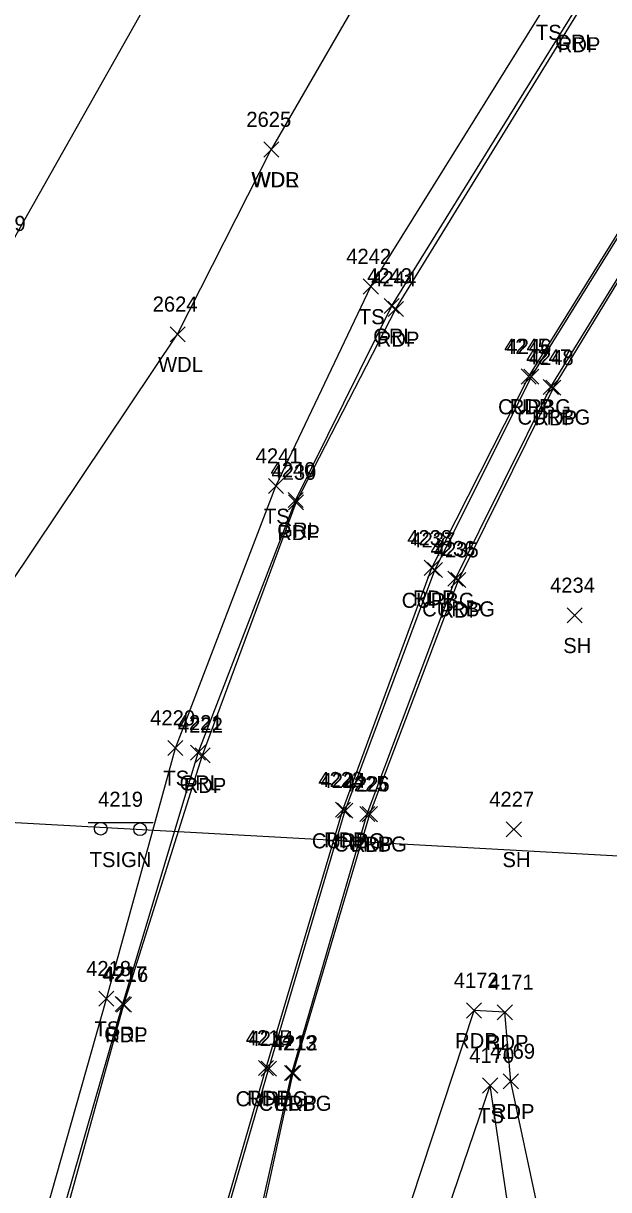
# Model space of a CAD drawing. Extents: x 1505656 to 1508446, y 700805 to 703031.
# Drawn here: x 1506823.9 to 1506901.5, y 701922.6 to 702077.2 of the extents above; entities that cross this region are included whole.
import ezdxf

# ---------------------------------------------------------------- set-up
doc = ezdxf.new("R2010")
doc.units = 0
for name, color, linetype in [('DCP', 7, 'Continuous'), ('L_A', 7, 'Continuous'), ('L_I', 7, 'Continuous'), ('L_TIC', 7, 'Continuous'), ('LAWA', 7, 'Continuous'), ('LELB', 7, 'Continuous'), ('P_A', 7, 'Continuous'), ('P_I', 7, 'Continuous'), ('P_TIC', 7, 'Continuous'), ('PET', 7, 'Continuous'), ('R_A', 7, 'Continuous'), ('R_I', 7, 'Continuous'), ('R_TIC', 7, 'Continuous'), ('RC', 7, 'Continuous'), ('RGR', 7, 'Continuous'), ('S_A', 7, 'Continuous'), ('S_I', 7, 'Continuous'), ('SSGN', 7, 'Continuous')]:
    doc.layers.add(name, color=color, linetype=linetype)

msp = doc.modelspace()

# ---------------------------------------------------------------- linework, layer by layer
at = {"layer": 'DCP'}
msp.add_lwpolyline([(1506790.85, 701972.98), (1506950.84, 701964.18)], dxfattribs=at)
at = {"layer": 'L_TIC'}
for points in [[(1506855.8, 702059.43), (1506857.8, 702061.43)], [(1506857.8, 702059.43), (1506855.8, 702061.43)], [(1506855.8, 702059.43), (1506857.8, 702061.43)], [(1506857.8, 702059.43), (1506855.8, 702061.43)], [(1506869, 702041.27), (1506871, 702043.27)], [(1506871, 702041.27), (1506869, 702043.27)], [(1506843.37, 702034.94), (1506845.37, 702036.94)], [(1506845.37, 702034.94), (1506843.37, 702036.94)], [(1506856.42, 702014.82), (1506858.42, 702016.82)], [(1506858.42, 702014.82), (1506856.42, 702016.82)], [(1506896.02, 701997.68), (1506898.02, 701999.68)], [(1506898.02, 701997.68), (1506896.02, 701999.68)], [(1506843.08, 701980.1), (1506845.08, 701982.1)], [(1506845.08, 701980.1), (1506843.08, 701982.1)], [(1506887.96, 701969.31), (1506889.96, 701971.31)], [(1506889.96, 701969.31), (1506887.96, 701971.31)], [(1506833.94, 701946.87), (1506835.94, 701948.87)], [(1506835.94, 701946.87), (1506833.94, 701948.87)], [(1506884.82, 701935.37), (1506886.82, 701937.37)], [(1506886.82, 701935.37), (1506884.82, 701937.37)], [(1506884.82, 701935.37), (1506886.82, 701937.37)], [(1506886.82, 701935.37), (1506884.82, 701937.37)]]:
    msp.add_lwpolyline(points, dxfattribs=at)
at = {"layer": 'LAWA'}
for points in [[(1506864.28, 702236.85), (1506836.1, 702219.53), (1506815.67, 702191.31), (1506820.05, 702174.68), (1506845.9, 702149.42), (1506851.82, 702140.45), (1506862.65, 702106.21), (1506869.7, 702082.79), (1506856.8, 702060.43)], [(1506818.86, 701997.97), (1506844.37, 702035.94), (1506856.8, 702060.43)]]:
    msp.add_lwpolyline(points, dxfattribs=at)
at = {"layer": 'LELB'}
for points in [[(1506632.76, 701888.83), (1506647.51, 701883.24), (1506664.72, 701876.76), (1506685.76, 701867.06), (1506699.66, 701861.88), (1506724.17, 701854.86), (1506747, 701850.37), (1506762.18, 701847.23), (1506778.65, 701848.42), (1506793.74, 701856.34), (1506806.43, 701868.9), (1506814.02, 701881.67), (1506823.01, 701905.7), (1506834.94, 701947.87), (1506844.08, 701981.1), (1506857.42, 702015.82), (1506870, 702042.27), (1506893.48, 702079.96), (1506912.42, 702104.16), (1506937.96, 702131.04), (1506969.42, 702156.84), (1506991.38, 702172.65), (1507026.67, 702192.92)], [(1506930.7, 702179.18), (1506909.34, 702156.09), (1506883.65, 702132.21), (1506862.65, 702106.21), (1506842.13, 702083.1), (1506821.55, 702046.63), (1506802.06, 702017.73), (1506797.81, 702003.57), (1506792.38, 701987.34), (1506790.85, 701980.31), (1506790.51, 701973.78)], [(1506979.15, 701795.48), (1506979.76, 701793.13), (1506979.02, 701792.07), (1506949.86, 701804.12), (1506942.33, 701812.11), (1506909.34, 701821.87), (1506879.86, 701828.82), (1506868.82, 701835.26), (1506868.59, 701847.49), (1506869.76, 701869.2), (1506870.45, 701887.12), (1506878.8, 701915.72), (1506885.82, 701936.37)], [(1506979.15, 701795.48), (1506972.48, 701800.3), (1506952.29, 701816.36), (1506938.64, 701828.42), (1506919.64, 701845.63), (1506910.22, 701858.38), (1506903.46, 701869.46), (1506896.31, 701889.92), (1506889.98, 701908.34), (1506885.82, 701936.37)]]:
    msp.add_lwpolyline(points, dxfattribs=at)
at = {"layer": 'P_TIC'}
for points in [[(1506872.31, 702038.3), (1506874.31, 702040.3)], [(1506874.31, 702038.3), (1506872.31, 702040.3)], [(1506889.93, 702029.34), (1506891.93, 702031.34)], [(1506891.93, 702029.34), (1506889.93, 702031.34)], [(1506893.2, 702027.85), (1506895.2, 702029.85)], [(1506895.2, 702027.85), (1506893.2, 702029.85)], [(1506859.09, 702012.65), (1506861.09, 702014.65)], [(1506861.09, 702012.65), (1506859.09, 702014.65)], [(1506877.09, 702003.98), (1506879.09, 702005.98)], [(1506879.09, 702003.98), (1506877.09, 702005.98)], [(1506880.61, 702002.37), (1506882.61, 702004.37)], [(1506882.61, 702002.37), (1506880.61, 702004.37)], [(1506846.69, 701979.14), (1506848.69, 701981.14)], [(1506848.69, 701979.14), (1506846.69, 701981.14)], [(1506865.3, 701971.92), (1506867.3, 701973.92)], [(1506867.3, 701971.92), (1506865.3, 701973.92)], [(1506868.86, 701971.33), (1506870.86, 701973.33)], [(1506870.86, 701971.33), (1506868.86, 701973.33)], [(1506836.26, 701946.09), (1506838.26, 701948.09)], [(1506838.26, 701946.09), (1506836.26, 701948.09)], [(1506882.68, 701945.31), (1506884.68, 701947.31)], [(1506884.68, 701945.31), (1506882.68, 701947.31)], [(1506882.68, 701945.31), (1506884.68, 701947.31)], [(1506884.68, 701945.31), (1506882.68, 701947.31)], [(1506886.76, 701945.07), (1506888.76, 701947.07)], [(1506888.76, 701945.07), (1506886.76, 701947.07)], [(1506855.11, 701937.7), (1506857.11, 701939.7)], [(1506857.11, 701937.7), (1506855.11, 701939.7)], [(1506858.71, 701937.03), (1506860.71, 701939.03)], [(1506860.71, 701937.03), (1506858.71, 701939.03)], [(1506887.56, 701935.91), (1506889.56, 701937.91)], [(1506889.56, 701935.91), (1506887.56, 701937.91)]]:
    msp.add_lwpolyline(points, dxfattribs=at)
at = {"layer": 'PET'}
for points in [[(1506825.47, 701904.58), (1506837.26, 701947.09), (1506847.69, 701980.14), (1506860.09, 702013.65), (1506873.31, 702039.3), (1506897.29, 702078.32), (1506916.09, 702102.48), (1506940.28, 702128.16), (1506974.57, 702156.09), (1506992.45, 702168.65), (1507028.27, 702188.61)], [(1506833.9, 701849.28), (1506832.93, 701848.28), (1506830.81, 701848.24), (1506830.36, 701850.51), (1506836.36, 701870.2), (1506844.2, 701897.55), (1506856.11, 701938.7), (1506866.3, 701972.92), (1506878.09, 702004.98), (1506890.93, 702030.34), (1506912.21, 702064.51), (1506931.15, 702089.05), (1506953.69, 702112.67), (1506984.97, 702139.19), (1507013.06, 702158.36), (1507037.14, 702171.37)], [(1506833.9, 701849.28), (1506839.36, 701868.92), (1506850.51, 701895.81), (1506859.71, 701938.03), (1506869.86, 701972.33), (1506881.61, 702003.37), (1506894.2, 702028.85), (1506914.39, 702061.94), (1506933.77, 702086.76), (1506956.19, 702110.33), (1506986.23, 702135.93), (1507014.23, 702154.75), (1507038.31, 702168.02)], [(1506846.41, 701824.78), (1506847.67, 701829.66), (1506853.28, 701846.8), (1506858.31, 701859.45), (1506865.23, 701881.27), (1506874.04, 701916.99), (1506883.68, 701946.31)], [(1507038.74, 701752.58), (1507014.86, 701770.71), (1506991.52, 701787.64), (1506981.36, 701794.23), (1506979.48, 701796.17), (1506973.18, 701801.37), (1506953.34, 701817.7), (1506940.17, 701829.7), (1506923.68, 701848.65), (1506908.36, 701872.25), (1506900.07, 701892.24), (1506893.85, 701912.08), (1506888.56, 701936.91), (1506887.76, 701946.07), (1506883.68, 701946.31)]]:
    msp.add_lwpolyline(points, dxfattribs=at)
at = {"layer": 'R_TIC'}
for points in [[(1506871.77, 702038.69), (1506873.77, 702040.69)], [(1506873.77, 702038.69), (1506871.77, 702040.69)], [(1506890.29, 702029.33), (1506892.29, 702031.33)], [(1506892.29, 702029.33), (1506890.29, 702031.33)], [(1506892.86, 702027.96), (1506894.86, 702029.96)], [(1506894.86, 702027.96), (1506892.86, 702029.96)], [(1506859.04, 702012.99), (1506861.04, 702014.99)], [(1506861.04, 702012.99), (1506859.04, 702014.99)], [(1506877.5, 702003.68), (1506879.5, 702005.68)], [(1506879.5, 702003.68), (1506877.5, 702005.68)], [(1506880.22, 702002.54), (1506882.22, 702004.54)], [(1506882.22, 702002.54), (1506880.22, 702004.54)], [(1506846.09, 701979.47), (1506848.09, 701981.47)], [(1506848.09, 701979.47), (1506846.09, 701981.47)], [(1506865.59, 701971.8), (1506867.59, 701973.8)], [(1506867.59, 701971.8), (1506865.59, 701973.8)], [(1506868.53, 701971.37), (1506870.53, 701973.37)], [(1506870.53, 701971.37), (1506868.53, 701973.37)], [(1506836.1, 701946.18), (1506838.1, 701948.18)], [(1506838.1, 701946.18), (1506836.1, 701948.18)], [(1506855.47, 701937.61), (1506857.47, 701939.61)], [(1506857.47, 701937.61), (1506855.47, 701939.61)], [(1506858.54, 701937.01), (1506860.54, 701939.01)], [(1506860.54, 701937.01), (1506858.54, 701939.01)]]:
    msp.add_lwpolyline(points, dxfattribs=at)
at = {"layer": 'RC'}
for points in [[(1506833.59, 701849.62), (1506832.75, 701848.85), (1506831.11, 701849.18), (1506830.87, 701850.53), (1506836.46, 701870.07), (1506844.55, 701897.59), (1506856.47, 701938.61), (1506866.59, 701972.8), (1506878.5, 702004.68), (1506891.29, 702030.33), (1506912.36, 702064.19), (1506931.39, 702088.83), (1506953.86, 702112.39), (1506984.93, 702139.04), (1507013.08, 702157.86), (1507037.04, 702170.95)], [(1506833.59, 701849.62), (1506839.16, 701868.97), (1506850.08, 701895.94), (1506859.54, 701938.01), (1506869.53, 701972.37), (1506881.22, 702003.54), (1506893.86, 702028.96), (1506914.24, 702062.04), (1506933.53, 702086.9), (1506956.03, 702110.5), (1506986.06, 702136.14), (1507014.11, 702154.88), (1507038.24, 702168.25)]]:
    msp.add_lwpolyline(points, dxfattribs=at)
at = {"layer": 'RGR'}
msp.add_lwpolyline([(1506824.88, 701904.65), (1506837.1, 701947.18), (1506847.09, 701980.47), (1506860.04, 702013.99), (1506872.77, 702039.69), (1506896.9, 702078.64), (1506915.2, 702102.02), (1506939.99, 702128.44), (1506974.31, 702156.73), (1506992.5, 702169.22), (1507027.96, 702189.39)], dxfattribs=at)
at = {"layer": 'SSGN'}
for p, q in [((1506832.53, 701971.23), (1506841.12, 701971.23)), ((1506836.55, 701970.33), (1506836.55, 701970.33))]:
    msp.add_line(p, q, dxfattribs=at)
for centre in [(1506834.19, 701970.4), (1506839.4, 701970.33)]:
    msp.add_circle(centre, 0.833, dxfattribs=at)

# ---------------------------------------------------------------- texts
at = {"layer": 'L_A'}
for s, p in [('TS', (1506891.89, 702074.96)), ('WDR', (1506854.16, 702055.43)), ('WDL', (1506854.22, 702055.43)), ('TS', (1506868.41, 702037.27)), ('WDL', (1506841.79, 702030.94)), ('TS', (1506855.83, 702010.82)), ('SH', (1506895.51, 701993.68)), ('TS', (1506842.49, 701976.1)), ('SH', (1506887.45, 701965.31)), ('TS', (1506833.35, 701942.87)), ('TS', (1506884.23, 701931.37)), ('TS', (1506884.23, 701931.37))]:
    msp.add_text(s, height=2, dxfattribs=at).set_placement(p)
at = {"layer": 'L_I'}
for s, p in [('2625', (1506853.49, 702063.43)), ('2625', (1506853.49, 702063.43)), ('2449', (1506818.28, 702049.63)), ('4242', (1506866.74, 702045.27)), ('2624', (1506841.07, 702038.94)), ('4241', (1506854.73, 702018.82)), ('4234', (1506893.76, 702001.68)), ('4220', (1506840.74, 701984.1)), ('4227', (1506885.7, 701973.31)), ('4218', (1506832.25, 701950.87)), ('4170', (1506883.05, 701939.37)), ('4170', (1506883.05, 701939.37))]:
    msp.add_text(s, height=2, dxfattribs=at).set_placement(p)
at = {"layer": 'P_A'}
for p in [(1506894.78, 702073.32), (1506870.79, 702034.3), (1506888.42, 702025.34), (1506891.69, 702023.85), (1506857.58, 702008.65), (1506875.57, 701999.98), (1506879.1, 701998.37), (1506845.18, 701975.14), (1506863.79, 701967.92), (1506867.35, 701967.33), (1506834.75, 701942.09), (1506881.17, 701941.31), (1506881.17, 701941.31), (1506885.25, 701941.07), (1506853.6, 701933.7), (1506857.2, 701933.03), (1506886.05, 701931.91)]:
    msp.add_text('RDP', height=2, dxfattribs=at).set_placement(p)
at = {"layer": 'P_I'}
for s, p in [('4244', (1506870.05, 702042.3)), ('4245', (1506887.67, 702033.34)), ('4248', (1506890.94, 702031.85)), ('4239', (1506856.82, 702016.65)), ('4238', (1506874.83, 702007.98)), ('4235', (1506878.35, 702006.37)), ('4222', (1506844.43, 701983.14)), ('4223', (1506863.04, 701975.92)), ('4226', (1506866.54, 701975.33)), ('4216', (1506834.52, 701950.09)), ('4172', (1506880.99, 701949.31)), ('4172', (1506880.99, 701949.31)), ('4171', (1506885.64, 701949.07)), ('4215', (1506853.42, 701941.7)), ('4212', (1506857.02, 701941.03)), ('4169', (1506885.82, 701939.91))]:
    msp.add_text(s, height=2, dxfattribs=at).set_placement(p)
at = {"layer": 'R_A'}
for s, p in [('GRL', (1506894.44, 702073.64)), ('GRL', (1506870.31, 702034.69)), ('CURBG', (1506886.87, 702025.33)), ('CURBG', (1506889.44, 702023.96)), ('GRL', (1506857.59, 702008.99)), ('CURBG', (1506874.09, 701999.68)), ('CURBG', (1506876.8, 701998.54)), ('GRL', (1506844.63, 701975.47)), ('CURBG', (1506862.18, 701967.8)), ('CURBG', (1506865.11, 701967.37)), ('GRL', (1506834.64, 701942.18)), ('CURBG', (1506852.06, 701933.61)), ('CURBG', (1506855.12, 701933.01))]:
    msp.add_text(s, height=2, dxfattribs=at).set_placement(p)
at = {"layer": 'R_I'}
for s, p in [('4243', (1506869.51, 702042.69)), ('4246', (1506887.98, 702033.33)), ('4247', (1506890.6, 702031.96)), ('4240', (1506856.7, 702016.99)), ('4237', (1506875.24, 702007.68)), ('4236', (1506877.91, 702006.54)), ('4221', (1506844.39, 701983.47)), ('4224', (1506863.33, 701975.8)), ('4225', (1506866.27, 701975.37)), ('4217', (1506834.4, 701950.18)), ('4214', (1506853.78, 701941.61)), ('4213', (1506856.85, 701941.01))]:
    msp.add_text(s, height=2, dxfattribs=at).set_placement(p)
at = {"layer": 'S_A'}
msp.add_text('TSIGN', height=2, dxfattribs=at).set_placement((1506832.72, 701965.31))
at = {"layer": 'S_I'}
msp.add_text('4219', height=2, dxfattribs=at).set_placement((1506833.84, 701973.31))

doc.saveas('drawing.dxf')
